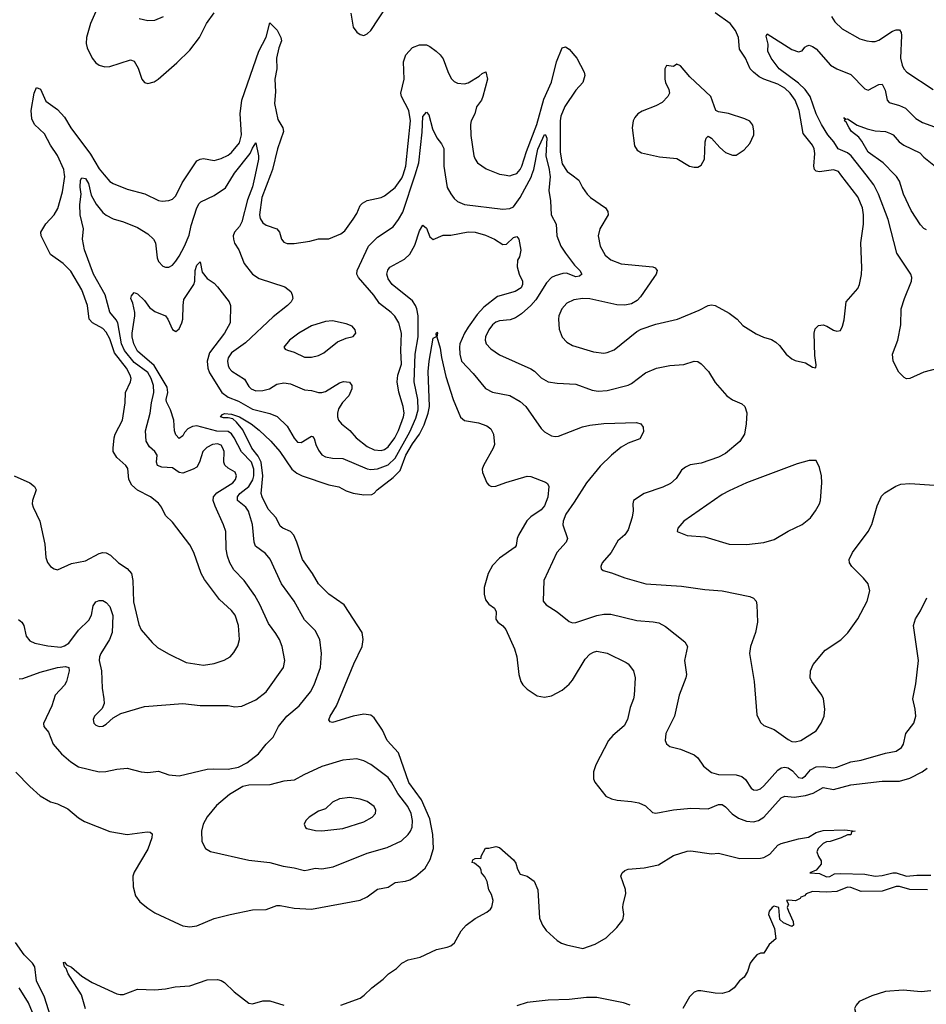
# Model space of a CAD drawing. Header units: inches. Extents: x 1305375 to 1407406, y 744550 to 841633.
# Tile 272 of 509: x 1371753 to 1376964, y 755234 to 760892. Entities that reach past the tile are written whole.
import ezdxf

# ---------------------------------------------------------------- set-up
doc = ezdxf.new("R2010")
doc.units = ezdxf.units.IN
doc.header["$MEASUREMENT"] = 0
doc.layers.add('B3775', color=7, linetype='Continuous')
doc.layers.add('B3776', color=7, linetype='Continuous')

msp = doc.modelspace()

# ---------------------------------------------------------------- linework, layer by layer
at = {"layer": 'B3775', "color": 5}
for points, elevation in [([(1371720.3, 758270), (1371810.1, 758230.1), (1371837.4, 758210), (1371846.7, 758190), (1371826.9, 758130), (1371825.2, 758110), (1371830.2, 758090), (1371868.9, 758010), (1371897.4, 757877.4), (1371902.4, 757802.4), (1371912.9, 757772.9), (1371930, 757750.6), (1371950, 757735.5), (1371970, 757730.5), (1372050, 757767.2), (1372130, 757782.6), (1372210, 757824.4), (1372230, 757830.2), (1372250, 757828.9), (1372274.6, 757814.6), (1372321.3, 757770), (1372370, 757738.3), (1372394.4, 757710), (1372403.2, 757670), (1372406.2, 757546.2), (1372436.7, 757416.7), (1372450, 757386), (1372513.6, 757313.6), (1372544.7, 757284.7), (1372607.5, 757247.5), (1372710, 757199), (1372810, 757183.9), (1372870, 757193.2), (1372928.2, 757211.8), (1372961.6, 757230), (1372984, 757256), (1373006.8, 757293.2), (1373015.1, 757330), (1373010.7, 757410), (1372991.8, 757470), (1372970, 757498), (1372900.5, 757560.5), (1372814.7, 757674.7), (1372796.2, 757710), (1372753.7, 757830), (1372730, 757874), (1372630, 758005.1), (1372590, 758043.6), (1372567.1, 758090), (1372550, 758113.6), (1372504.5, 758150), (1372430, 758188.8), (1372398.1, 758218.1), (1372380.7, 758250), (1372373.5, 758313.5), (1372363, 758330), (1372310, 758376.9), (1372290.8, 758410), (1372289, 758430), (1372296.5, 758490), (1372302, 758510), (1372344.3, 758590), (1372359.3, 758690), (1372361.1, 758750), (1372389.9, 758810), (1372392.7, 758830), (1372388.1, 758850), (1372366.4, 758890), (1372297.7, 758977.7), (1372270, 759058), (1372250, 759096.5), (1372230, 759117.2), (1372170.4, 759150.4), (1372151.4, 759170), (1372142.2, 759250), (1372110, 759339.3), (1372047.3, 759447.3), (1372002.4, 759490), (1371930, 759542.9), (1371875.6, 759650), (1371874.5, 759670), (1371902, 759718), (1371949.9, 759770.1), (1371972.3, 759807.7), (1371997.9, 759902.1), (1372012.2, 759990), (1372010.7, 760000)], 980), ([(1371746.2, 757446.2), (1371764.9, 757430), (1371776.9, 757410), (1371790.3, 757350), (1371810, 757322.6), (1371838.8, 757310), (1371913.9, 757293.8), (1371990, 757286.3), (1372010, 757293.1), (1372035, 757310), (1372090, 757384.7), (1372150, 757440.9), (1372165.3, 757470), (1372175.3, 757524.7), (1372190, 757546), (1372210, 757554.4), (1372230, 757554), (1372250, 757543.7), (1372270, 757520.4), (1372288, 757468), (1372283.2, 757370), (1372269.4, 757330), (1372219.4, 757250), (1372211.1, 757230), (1372209.4, 757210), (1372222.2, 757150), (1372226, 757050), (1372237, 756990), (1372237.6, 756962.4), (1372226.9, 756933.1), (1372182.4, 756890), (1372174.9, 756870), (1372179.1, 756850), (1372190, 756839.1), (1372210, 756830.4), (1372230, 756832.4), (1372250, 756843.1), (1372290, 756880.5), (1372334.2, 756905.8), (1372470, 756945.3), (1372690, 756962), (1372790, 756950.3), (1372950, 756950.4), (1372990, 756943), (1373030, 756948.2), (1373110, 756984.6), (1373169.6, 757030), (1373268.2, 757170), (1373276, 757210), (1373261, 757290), (1373245.6, 757330), (1373225.1, 757365.1), (1373182.3, 757422.3), (1373132.1, 757532.1), (1373103.6, 757583.6), (1373042.6, 757670), (1372982.7, 757730), (1372961.4, 757770), (1372947, 757810), (1372940.3, 757850), (1372938, 757950), (1372924.5, 757990), (1372875.6, 758095.6), (1372864.5, 758130), (1372866.5, 758150), (1372886.4, 758173.6), (1372977.2, 758230), (1372993.7, 758250), (1372999.5, 758270), (1372991.8, 758291.8), (1372950, 758315.6), (1372931.6, 758331.6), (1372925.6, 758350), (1372928.5, 758410), (1372920.9, 758430), (1372910, 758446.6), (1372890, 758455.2), (1372861.3, 758450), (1372827.3, 758432.7), (1372804.9, 758410), (1372786, 758350), (1372770, 758321.3), (1372750, 758308.3), (1372690, 758287), (1372670, 758289.8), (1372630, 758316), (1372570, 758321.2), (1372544.8, 758330), (1372539, 758350), (1372542.3, 758390), (1372529.8, 758410), (1372498.1, 758438.1), (1372479, 758470), (1372476.5, 758530), (1372503.2, 758630), (1372509.8, 758690), (1372523, 758750), (1372521.2, 758790), (1372509.1, 758830), (1372490, 758864.7), (1372410, 758921.9), (1372354.5, 758990), (1372338.3, 759030), (1372316.9, 759150), (1372307.6, 759167.6), (1372270.8, 759210.8), (1372243.9, 759310), (1372176.3, 759430), (1372124.7, 759570), (1372113.1, 759630), (1372119.2, 759690), (1372099.8, 759770), (1372099.1, 759830), (1372106.5, 759890), (1372099.5, 759930), (1372102.6, 759970), (1372110, 759982.3), (1372130, 759978.6), (1372136.6, 759970), (1372147.3, 759950), (1372162.5, 759882.5), (1372191.8, 759831.8), (1372230, 759783.6), (1372250, 759767.6), (1372290, 759747.6), (1372350, 759730.2), (1372430, 759697.2), (1372490, 759660.7), (1372521.2, 759630), (1372533.4, 759610), (1372543.6, 759523.6), (1372550, 759502.4), (1372576, 759476), (1372590, 759468.9), (1372610, 759470.3), (1372630, 759481.7), (1372650, 759504.9), (1372670, 759533.1), (1372699.5, 759590), (1372725.9, 759654.1), (1372738.3, 759710), (1372770, 759810.4), (1372784.6, 759835.4), (1372794.5, 759845.5), (1372870, 759882.2), (1372935.1, 759924.9), (1372981.4, 760000)], 960), ([(1372238.6, 760000), (1372270, 759962.6), (1372290.1, 759950.1), (1372370, 759917.8), (1372471, 759891), (1372550, 759853.1), (1372571.3, 759848.7), (1372610, 759852), (1372630, 759861.1), (1372650, 759878.7), (1372685.8, 759954.2), (1372716.3, 760000)], 980), ([(1373105.5, 760000), (1373090, 759931.8), (1373062.8, 759857.2), (1373030.1, 759729.9), (1373016.4, 759703.6), (1372987.2, 759670), (1372979, 759650), (1372980.6, 759630), (1372987.5, 759607.5), (1373012.3, 759570), (1373042.6, 759490), (1373090, 759430.4), (1373130, 759404), (1373276, 759356), (1373310.4, 759330), (1373319.5, 759310), (1373322, 759290), (1373313.7, 759270), (1373292, 759250), (1373210, 759184.8), (1373050, 759035.8), (1372970, 758977.6), (1372951, 758949), (1372946.5, 758930), (1372950, 758903.8), (1372956.2, 758890), (1372972.5, 758872.5), (1373045.3, 758825.3), (1373070, 758784), (1373084, 758770), (1373110, 758759.8), (1373150, 758761.6), (1373189.2, 758770), (1373230, 758797.8), (1373270, 758805.3), (1373310, 758799), (1373390, 758764.9), (1373430, 758760.9), (1373470, 758748.9), (1373490, 758749.1), (1373510, 758755.9), (1373590, 758805.8), (1373613.4, 758813.4), (1373648.5, 758808.5), (1373661.6, 758790), (1373662, 758770), (1373644.2, 758730), (1373608.7, 758691.3), (1373585.2, 758654.8), (1373578.4, 758630), (1373578.6, 758610), (1373585.2, 758590), (1373602.4, 758570), (1373650, 758531.8), (1373686.7, 758490), (1373750, 758438.4), (1373790, 758420.2), (1373830, 758417.1), (1373850, 758423), (1373870, 758437.4), (1373909.3, 758490), (1373930, 758530.3), (1373958.4, 758610), (1373961.6, 758630), (1373957.3, 758670), (1373931.6, 758751.6), (1373923.2, 758810), (1373926, 758850), (1373946.9, 758913.2), (1373943.7, 758990), (1373946.9, 759090), (1373931.3, 759150), (1373908.9, 759188.9), (1373888.7, 759210), (1373821.5, 759261.5), (1373788.7, 759308.7), (1373699.8, 759410), (1373690.9, 759430), (1373691.7, 759450), (1373757, 759590), (1373810, 759641.2), (1373898.7, 759701.3), (1373930, 759743.2), (1373954.5, 759785.5), (1374024.8, 760000)], 960), ([(1373194.9, 760000), (1373144.7, 759870), (1373131, 759770), (1373134, 759750), (1373150, 759724), (1373170, 759711.3), (1373230.4, 759690), (1373246.7, 759670), (1373257.6, 759630), (1373270, 759613), (1373290, 759604.9), (1373330, 759604.9), (1373420.4, 759619.6), (1373470, 759633.4), (1373530, 759632.2), (1373599.2, 759660.8), (1373620.8, 759679.2), (1373670, 759745.5), (1373690, 759778), (1373710, 759823.8), (1373722.1, 759837.9), (1373750, 759853), (1373830, 759869.3), (1373850, 759880.2), (1373910, 759926.7), (1373950, 759980.7), (1373956.2, 760000)], 980), ([(1374198.3, 760000), (1374210, 759928), (1374230, 759890.4), (1374250, 759864.4), (1374270, 759847.2), (1374310.2, 759830.2), (1374530, 759802), (1374570, 759807.1), (1374590, 759816.9), (1374630, 759870.2), (1374693.6, 759990), (1374696.9, 760000)], 960), ([(1374799.9, 760000), (1374801.3, 759990), (1374793.1, 759910), (1374803.8, 759850), (1374808.2, 759770), (1374836.5, 759716.5), (1374840.7, 759650), (1374863.6, 759590), (1374889.4, 759549.4), (1374940.7, 759480.7), (1374972.4, 759450), (1374983, 759430), (1374970, 759418.4), (1374950, 759414.7), (1374895.2, 759435.2), (1374873.7, 759433.7), (1374830, 759420.6), (1374810, 759409.8), (1374780.4, 759379.6), (1374718.7, 759281.3), (1374690, 759249), (1374637.6, 759202.4), (1374602.3, 759177.7), (1374572.4, 759167.6), (1374510, 759160.5), (1374490, 759153.3), (1374470, 759137.7), (1374449.4, 759110), (1374430.2, 759070), (1374428.2, 759050), (1374433.8, 759030), (1374460.3, 759000.3), (1374510, 758966.7), (1374690, 758886.5), (1374711.7, 758871.7), (1374750, 758833.1), (1374790, 758811.4), (1374842.4, 758802.4), (1374950, 758797.3), (1375043.6, 758763.6), (1375077.1, 758757.1), (1375130, 758760.2), (1375250, 758791.6), (1375270, 758800.9), (1375350, 758861.8), (1375412.7, 758890), (1375490, 758904.2), (1375570, 758910.3), (1375630, 758930.3), (1375650, 758928.5), (1375670, 758914.4), (1375712.4, 758870), (1375750, 758807.3), (1375817.1, 758730), (1375850, 758707), (1375904.2, 758684.2), (1375920.4, 758670), (1375933.1, 758633.1), (1375929.2, 758570), (1375918.5, 758510), (1375892.3, 758467.7), (1375810, 758399.1), (1375770, 758377.2), (1375670, 758342.9), (1375606.8, 758333.2), (1375579, 758321), (1375556.2, 758303.8), (1375525.2, 758254.8), (1375493.5, 758226.5), (1375450, 758205.1), (1375342, 758170), (1375281, 758130), (1375276.3, 758110), (1375278.7, 758070), (1375273.3, 758033.3), (1375250, 757959.6), (1375230, 757931.2), (1375190, 757898), (1375151.6, 757830), (1375100.4, 757770), (1375092.7, 757750), (1375095.5, 757735.5), (1375106.3, 757726.3), (1375154.1, 757714.1), (1375230, 757684.6), (1375351.2, 757651.2), (1375556.7, 757636.7), (1375690, 757617.4), (1375790, 757609.1), (1375950, 757577.4), (1375970, 757568.2), (1375986.4, 757550), (1375990.3, 757530.3), (1375993.1, 757430), (1375981.1, 757370), (1375954, 757290), (1375947.7, 757250), (1375974.8, 757090), (1375990, 756898), (1376010, 756854), (1376030, 756836.3), (1376090, 756812.7), (1376170, 756756.3), (1376190, 756744.9), (1376210, 756742), (1376242, 756750), (1376330, 756806.4), (1376359.5, 756850), (1376377, 756890), (1376380.9, 756930), (1376373.2, 756990), (1376364, 757010), (1376305.2, 757090), (1376296, 757110), (1376298, 757150), (1376313.8, 757186.2), (1376382, 757270), (1376471.9, 757328.1), (1376511.9, 757368.1), (1376571.1, 757448.9), (1376624.7, 757550), (1376638.7, 757610), (1376629.7, 757649.6), (1376603.3, 757683.3), (1376536, 757750), (1376522.7, 757770), (1376520.9, 757790), (1376539.5, 757830), (1376629.7, 757950.3), (1376650, 757991.3), (1376681.5, 758098.6), (1376705.4, 758154.6), (1376726, 758174), (1376788.1, 758211.9), (1376817.4, 758222.6), (1376870, 758227.4), (1377010, 758216.9)], 960), ([(1374536.6, 760000), (1374570, 759995), (1374584.8, 760000)], 980), ([(1374926.6, 760000), (1374966.3, 759970), (1374986.8, 759926.8), (1375013.7, 759890), (1375034, 759870), (1375120.3, 759810), (1375133.1, 759790), (1375135.2, 759770), (1375087.1, 759690), (1375078, 759650), (1375088.6, 759590), (1375117.7, 759537.7), (1375150, 759512.1), (1375210, 759488.3), (1375391.7, 759471.7), (1375405.5, 759465.5), (1375416.3, 759450), (1375410.4, 759430), (1375397.6, 759410), (1375320.3, 759299.7), (1375301.3, 759278.7), (1375270, 759259.6), (1375230, 759252.1), (1375185.8, 759254.2), (1375030, 759287.3), (1374990.1, 759289.9), (1374937.8, 759282.2), (1374897.1, 759262.9), (1374868.3, 759230), (1374852.3, 759190), (1374849.1, 759170), (1374853.3, 759113.3), (1374870, 759068.2), (1374898, 759038), (1374930, 759019.6), (1375050, 758982.4), (1375110, 758976.5), (1375130, 758978.6), (1375170, 758993.8), (1375300.6, 759099.4), (1375325.7, 759114.3), (1375410, 759141.3), (1375533.2, 759170), (1375657.4, 759222.6), (1375710, 759250.3), (1375730, 759253.7), (1375750, 759248.5), (1375830, 759206.2), (1375876.5, 759170), (1375910, 759134.6), (1375986.5, 759086.5), (1376027.4, 759067.4), (1376073.4, 759053.4), (1376099.1, 759039.1), (1376120.2, 759020.3), (1376158, 758970), (1376190, 758943.8), (1376210, 758933.4), (1376270, 758919.1), (1376310, 758894.8), (1376328, 758892), (1376331.4, 758908.6), (1376322.8, 758962.8), (1376318.7, 759090), (1376324.4, 759115.6), (1376344.9, 759135.1), (1376370, 759138.7), (1376391.5, 759131.5), (1376430, 759108), (1376450, 759102), (1376470, 759106), (1376482, 759130), (1376492.4, 759167.6), (1376503.5, 759270), (1376570, 759348), (1376579.7, 759370), (1376591.8, 759428.2), (1376594.1, 759465.9), (1376587.4, 759610), (1376602.8, 759717.2), (1376603.2, 759770), (1376596.9, 759810), (1376570, 759873.1), (1376472.9, 760000)], 980), ([(1377030, 758886.6), (1376950, 758867.1), (1376870, 758829.8), (1376850, 758828.9), (1376836.3, 758836.3), (1376806.4, 758866.4), (1376773.8, 758930), (1376768.9, 758970), (1376800.4, 759050), (1376817.7, 759137.7), (1376819.7, 759230), (1376838, 759290), (1376878.5, 759390), (1376880.4, 759410), (1376875.6, 759430), (1376794, 759550), (1376743.8, 759743.8), (1376689.9, 759890), (1376662, 759942), (1376617.2, 760000)], 960), ([(1376964.8, 759684.8), (1376950, 759691.9), (1376930, 759712.2), (1376875.8, 759795.8), (1376831.7, 759890), (1376810, 759963.1), (1376792.3, 759990), (1376782.7, 760000)], 940), ([(1371750, 757104.6), (1371770, 757106.3), (1371870, 757143), (1371969.9, 757170.1), (1372015.4, 757175.4), (1372034.4, 757170), (1372037.7, 757150), (1372021.3, 757090), (1372010, 757068.4), (1371956.2, 757010), (1371937.5, 756950), (1371888.5, 756848.5), (1371890.7, 756830), (1371917.8, 756797.8), (1371945.3, 756730), (1371993.4, 756673.4), (1372046.6, 756626.6), (1372090, 756598), (1372210, 756570.4), (1372247.7, 756572.3), (1372310, 756586), (1372370, 756590.4), (1372450, 756570.4), (1372490, 756566.4), (1372550, 756573.7), (1372610, 756553.4), (1372670, 756547.4), (1372830, 756584.9), (1372868, 756588), (1372950, 756584.9), (1373010, 756596.5), (1373058.8, 756621.2), (1373126.1, 756673.8), (1373168.4, 756730), (1373209.8, 756770), (1373240.4, 756830), (1373288.4, 756890), (1373359.2, 756950), (1373424.8, 757030), (1373444.4, 757070), (1373480.7, 757170), (1373487.1, 757250), (1373477.6, 757330), (1373450, 757383), (1373390, 757442.9), (1373330.9, 757550), (1373257.8, 757650), (1373192.6, 757792.6), (1373164.6, 757824.6), (1373107.5, 757867.5), (1373100.2, 757890), (1373090.5, 757990.5), (1373068.1, 758068.1), (1373051.6, 758090), (1373004.7, 758130), (1373003.7, 758150), (1373018.5, 758170), (1373069.7, 758210.3), (1373092.7, 758247.3), (1373098.3, 758270), (1373098.9, 758310), (1373085.8, 758350), (1373027.9, 758407.9), (1372986.3, 758490), (1372970, 758512.3), (1372950, 758525.2), (1372886.6, 758526.6), (1372770, 758557.3), (1372745.5, 758554.5), (1372719.8, 758540.2), (1372700.2, 758519.8), (1372690, 758501), (1372670, 758484.7), (1372650, 758506.9), (1372642.2, 758530), (1372639.5, 758590), (1372620.3, 758650), (1372596.5, 758696.4), (1372594.7, 758710), (1372604.8, 758750), (1372601, 758781), (1372525.3, 758905.3), (1372430, 758987.5), (1372408.1, 759030), (1372398.5, 759070), (1372398.4, 759090), (1372415.3, 759190), (1372414.6, 759210), (1372403.1, 759263.1), (1372391.8, 759290), (1372395.6, 759304.4), (1372410, 759324), (1372430, 759316.3), (1372470, 759278), (1372498.6, 759238.6), (1372530, 759215.3), (1372590.2, 759190.2), (1372604.9, 759170), (1372630, 759110.8), (1372650, 759100.7), (1372670, 759116), (1372684.2, 759150), (1372689.7, 759170.3), (1372691.3, 759250), (1372697, 759283), (1372753.2, 759370), (1372759.9, 759390), (1372761, 759450), (1372770, 759482), (1372790, 759501), (1372801.9, 759441.8), (1372830, 759404.9), (1372870, 759378.7), (1372890, 759357), (1372955.8, 759270), (1372963.8, 759250), (1372962.6, 759150), (1372930.2, 759090), (1372843.4, 758976.6), (1372830.1, 758930), (1372834, 758890), (1372843.5, 758863.5), (1372914.3, 758750), (1372950, 758723.3), (1373010, 758699.4), (1373090, 758652.9), (1373189.6, 758629.6), (1373231.6, 758611.6), (1373290, 758556.5), (1373330, 758487.1), (1373350, 758464.3), (1373370, 758462), (1373430, 758499.6), (1373436.3, 758496.3), (1373445.8, 758485.8), (1373455.4, 758450), (1373470, 758418.5), (1373490, 758391.3), (1373510, 758380.2), (1373550, 758371.8), (1373610, 758370.9), (1373750, 758310.1), (1373770, 758306.7), (1373810.1, 758310.1), (1373870, 758333.4), (1373910, 758371.6), (1373995.6, 758524.4), (1374030, 758601.3), (1374043.5, 758650), (1374041.9, 758710), (1374019.7, 758810), (1374024.9, 758970), (1374043.8, 759070), (1374042.3, 759190), (1374036, 759230), (1374028.1, 759250), (1374010, 759275.7), (1373893.3, 759370), (1373870, 759402.9), (1373863.5, 759430), (1373867.7, 759452.3), (1373880.7, 759470), (1373965, 759515), (1373995.8, 759544.2), (1374023.4, 759596.6), (1374050, 759678.4), (1374070, 759710.6), (1374090, 759693), (1374110, 759644.6), (1374130, 759628.7), (1374186.9, 759653.1), (1374230, 759654.3), (1374330, 759672.3), (1374371, 759670), (1374430, 759654.4), (1374482.4, 759630), (1374530, 759599.5), (1374550, 759602.3), (1374590, 759640.2), (1374610, 759646.3), (1374621.1, 759630), (1374632.2, 759567.8), (1374624.6, 759530), (1374614.7, 759510), (1374611.6, 759471.6), (1374623.1, 759430), (1374642.3, 759390), (1374643.6, 759370), (1374634.4, 759350), (1374601.3, 759330), (1374499.1, 759300.9), (1374420, 759240), (1374382.5, 759197.5), (1374330, 759124.8), (1374308.8, 759090), (1374283.4, 759030), (1374279.8, 759010), (1374282.1, 758970), (1374292.8, 758930), (1374359.6, 758859.6), (1374430, 758771.7), (1374470, 758752.4), (1374570, 758732.6), (1374630, 758698), (1374661.3, 758670), (1374750, 758542.4), (1374770, 758524.2), (1374810, 758501.1), (1374830, 758496.5), (1374850, 758498), (1374987.5, 758552.5), (1375030, 758562.3), (1375110, 758571.6), (1375298, 758578), (1375322.8, 758570), (1375336.3, 758550), (1375337.3, 758522.7), (1375316.2, 758483.8), (1375250, 758458.2), (1375210, 758436.1), (1375154, 758390), (1375090, 758325.6), (1375010, 758230.9), (1374940.6, 758119.4), (1374891.4, 758050), (1374876.5, 758010), (1374874.6, 757990), (1374901.3, 757910), (1374894, 757890), (1374840.2, 757830), (1374765.8, 757670), (1374762, 757550), (1374779.3, 757530), (1374842.4, 757490), (1374910, 757434), (1374930, 757427), (1374950, 757428.9), (1375070, 757469.2), (1375110, 757475.9), (1375150, 757475.5), (1375299.4, 757439.4), (1375392.8, 757432.8), (1375425.8, 757425.8), (1375465.4, 757405.4), (1375576.5, 757316.5), (1375590.7, 757290), (1375574, 757210), (1375584.6, 757130), (1375581.7, 757110), (1375542.3, 757010), (1375515.6, 756890), (1375466.4, 756790), (1375463, 756750), (1375470, 756731.3), (1375490, 756716.3), (1375550, 756700.4), (1375630, 756667.7), (1375650.3, 756650.3), (1375682.5, 756602.5), (1375730, 756567), (1375770, 756555.3), (1375870, 756552.1), (1375903.5, 756543.5), (1375925.3, 756525.3), (1375956.9, 756476.9), (1375970, 756466.7), (1375990, 756465.7), (1376010, 756472.9), (1376030, 756489), (1376110, 756579.3), (1376130, 756593), (1376150, 756597), (1376170, 756592.2), (1376195.3, 756575.3), (1376230, 756537.3), (1376250, 756533.6), (1376270, 756547.1), (1376298.3, 756581.7), (1376330, 756598.6), (1376370, 756599.8), (1376430, 756593.7), (1376450, 756596.8), (1376530, 756627.8), (1376590, 756637.1), (1376730, 756677.8), (1376790, 756688.9), (1376820.7, 756710), (1376832.6, 756730), (1376845.6, 756790), (1376891.8, 756850), (1376903.6, 756890), (1376899.6, 756930), (1376885.6, 756990), (1376903.7, 757076.3), (1376918.5, 757210), (1376889.6, 757410), (1376901.6, 757450), (1376930, 757494.8), (1376967, 757570)], 940), ([(1371730, 756569.1), (1371810, 756484.9), (1371870, 756432.4), (1371930, 756397.1), (1371970, 756386), (1372030, 756358), (1372090, 756306.4), (1372124.7, 756284.7), (1372270, 756226.4), (1372370, 756210.3), (1372485.5, 756225.5), (1372502.5, 756222.5), (1372513.8, 756213.8), (1372512.4, 756190), (1372490, 756125.2), (1372410, 755992.7), (1372403.1, 755970), (1372404.9, 755910), (1372418.3, 755858.3), (1372444.1, 755824.1), (1372490, 755787), (1372530, 755760.3), (1372670, 755694), (1372690, 755686), (1372730, 755679.3), (1372770, 755686), (1372870, 755726.7), (1372962, 755750), (1373090, 755777.6), (1373170, 755779.3), (1373230, 755801.6), (1373250, 755802.4), (1373330, 755787.2), (1373430, 755780.9), (1373710, 755832.9), (1373750, 755851.8), (1373810, 755896), (1373870, 755907.9), (1373910, 755934.2), (1373970, 755942), (1373994.5, 755950), (1374030, 755970.3), (1374083.7, 756016.3), (1374112.9, 756067.1), (1374131.6, 756130), (1374127.4, 756210), (1374110, 756300.4), (1374062.3, 756410), (1373989.2, 756509.2), (1373930, 756679.1), (1373864.8, 756750), (1373838.4, 756810), (1373790, 756881.3), (1373770, 756895.4), (1373730, 756902.2), (1373670, 756890.8), (1373550, 756853.6), (1373537.5, 756857.5), (1373530, 756868.7), (1373537.7, 756890), (1373574, 756950), (1373672.3, 757190), (1373721.5, 757290), (1373727.7, 757330), (1373721.4, 757370), (1373618, 757530), (1373530, 757590.9), (1373469.8, 757650), (1373435.3, 757710), (1373377.8, 757790), (1373345.7, 757890), (1373327.7, 757930), (1373309.7, 757950), (1373264.2, 757970), (1373250, 757981.1), (1373226.6, 758030), (1373180.1, 758080.1), (1373146.1, 758150), (1373140.6, 758170), (1373149.4, 758270), (1373140.8, 758350), (1373122.9, 758382.9), (1373086.2, 758430), (1373034.8, 758534.8), (1372999.6, 758579.6), (1372977.4, 758597.4), (1372950, 758603.7), (1372923.6, 758603.6), (1372906.6, 758610), (1372917.6, 758622.4), (1372930, 758628.2), (1372970, 758624.4), (1373016.9, 758610), (1373083.5, 758570), (1373130, 758533.4), (1373195.5, 758470), (1373246.9, 758410), (1373316.5, 758310), (1373346.1, 758286.1), (1373375.3, 758270), (1373530, 758219.1), (1373587.2, 758207.2), (1373630, 758184.7), (1373670, 758172), (1373730, 758162.3), (1373775.9, 758164.1), (1373790, 758170.3), (1373807.1, 758190), (1373898.5, 758261.5), (1373939.1, 758300.9), (1373971.2, 758390), (1374010, 758453.8), (1374051.2, 758510), (1374076.9, 758563.1), (1374100.3, 758630), (1374107.6, 758670), (1374099.9, 758870), (1374106.1, 758930), (1374130, 759061), (1374149, 759071), (1374146, 759086), (1374150, 759096), (1374153.4, 759090), (1374150.6, 759069.4), (1374170, 759004.7), (1374176.8, 758950), (1374201.2, 758841.2), (1374243.5, 758710), (1374286.9, 758606.9), (1374310, 758587.8), (1374390, 758574.9), (1374438.3, 758558.3), (1374459.9, 758539.9), (1374476.3, 758510), (1374481.1, 758450), (1374474.6, 758430), (1374418.3, 758330), (1374411.8, 758310), (1374412.4, 758290), (1374438, 758230), (1374450, 758216.3), (1374464.7, 758210), (1374490, 758212), (1374546.9, 758233.1), (1374670, 758268.8), (1374690, 758267), (1374775.1, 758235.1), (1374786.1, 758226.1), (1374794, 758210), (1374788.8, 758148.8), (1374770, 758098.3), (1374750, 758076.1), (1374690, 758035.5), (1374667.8, 758012.2), (1374620.2, 757930), (1374612.2, 757910), (1374606.3, 757870), (1374599.6, 757860.4), (1374510, 757798.6), (1374470, 757756.1), (1374445, 757710), (1374422.2, 757630), (1374421.6, 757590), (1374430, 757558), (1374450, 757533.1), (1374482.3, 757510), (1374491.3, 757490), (1374490, 757447.7), (1374501.3, 757430), (1374529.1, 757409.1), (1374547.8, 757387.8), (1374597.2, 757277.2), (1374610.2, 757230), (1374620.8, 757130), (1374633.7, 757090), (1374645.3, 757070), (1374670, 757044.9), (1374727.5, 757007.5), (1374770, 756998.3), (1374810, 757007.6), (1374870, 757039), (1374910, 757074), (1374930, 757097.4), (1375002, 757218), (1375030, 757245.8), (1375050, 757258.5), (1375070, 757263.6), (1375130, 757252.8), (1375237.7, 757197.7), (1375250.6, 757190), (1375280.5, 757150), (1375290.3, 757110), (1375284.2, 757010), (1375280.9, 756990), (1375260.8, 756939.2), (1375246.8, 756870), (1375226.3, 756833.7), (1375162.1, 756777.9), (1375137.3, 756750), (1375064.9, 756610), (1375050.4, 756570), (1375050.4, 756530.4), (1375059.1, 756510), (1375122, 756430), (1375154.1, 756414.1), (1375186.7, 756406.7), (1375270, 756400.3), (1375311.4, 756391.4), (1375350, 756374.9), (1375390, 756337.3), (1375410, 756332.4), (1375510, 756351.2), (1375610, 756361.5), (1375710, 756357.3), (1375770, 756381.6), (1375790, 756381.6), (1375810, 756369.2), (1375848, 756328), (1375884.1, 756304.1), (1375930, 756286.9), (1375970, 756282.9), (1375998.3, 756290), (1376029.8, 756310), (1376130, 756421), (1376150, 756429.4), (1376204.7, 756424.7), (1376270, 756434.5), (1376313.1, 756446.9), (1376370, 756479.4), (1376430, 756468.8), (1376530, 756495.2), (1376710, 756517), (1376810, 756517.2), (1376870, 756532.8), (1376939.8, 756570), (1376969.3, 756590.7)], 920), ([(1373599.3, 755230), (1373709.8, 755270.2), (1373733.4, 755286.6), (1373777, 755330), (1373841.7, 755378.3), (1373873.2, 755410), (1373919.3, 755440.7), (1373949.3, 755470), (1373985.2, 755490), (1374054.7, 755505.3), (1374149, 755550), (1374210, 755562.6), (1374230, 755571.3), (1374251.9, 755588.1), (1374290, 755656.1), (1374318.7, 755690), (1374370, 755728), (1374437.1, 755762.9), (1374458.3, 755781.7), (1374466.8, 755793.2), (1374473.5, 755830), (1374465.3, 755865.3), (1374450, 755891.8), (1374439.1, 755939.1), (1374426.1, 755966.1), (1374407, 755990), (1374405.7, 756005.7), (1374398.9, 756018.9), (1374366, 756046), (1374354, 756050), (1374356.4, 756063.6), (1374370, 756072), (1374406, 756074), (1374406, 756086), (1374430, 756132), (1374450, 756132), (1374490, 756142), (1374510, 756136), (1374590, 756064.7), (1374604.5, 756044.5), (1374614, 756010), (1374630, 755982.8), (1374670, 755971), (1374710, 755941), (1374730, 755892), (1374740.3, 755730), (1374756.9, 755690), (1374778.2, 755658.2), (1374841.5, 755601.5), (1374866.3, 755586.3), (1374895.7, 755575.7), (1374990, 755555.8), (1375061, 755579), (1375122.8, 755617.2), (1375184.7, 755675.3), (1375219.6, 755720.4), (1375225.9, 755750), (1375219.2, 755790), (1375220.8, 755810), (1375237.1, 755870), (1375234.6, 755894.6), (1375208.4, 755970), (1375215.1, 755990), (1375230, 756002.6), (1375250, 756011.1), (1375342.3, 756017.7), (1375424.2, 756035.8), (1375510, 756089.1), (1375590, 756114.6), (1375610, 756115.8), (1375730, 756099.5), (1375770, 756102.3), (1375892.8, 756072.8), (1376010, 756073.2), (1376030, 756077.8), (1376063.9, 756096.1), (1376110, 756148), (1376130, 756157.6), (1376230, 756184.9), (1376285.8, 756194.2), (1376330, 756222), (1376370, 756232.7), (1376496, 756236), (1376554, 756230), (1376534, 756226), (1376530, 756208.7), (1376510, 756208), (1376474, 756190), (1376411.1, 756168.9), (1376390, 756168), (1376370, 756158), (1376342, 756130), (1376334, 756110), (1376343.6, 756083.6), (1376359.6, 756059.6), (1376359.6, 756040.4), (1376330, 756006), (1376294, 755990), (1376350, 755985.5), (1376390, 755967.5), (1376410, 755968.4), (1376436.4, 755983.6), (1376470, 755986.5), (1376610, 755982.3), (1376670, 755971.3), (1376710, 755974.3), (1376770.6, 755989.4), (1376790, 755989.4), (1376850, 755970.9), (1376910, 755976.3), (1376990, 755976.1)], 880), ([(1376970, 755891.5), (1376870, 755893.7), (1376810, 755910.6), (1376790, 755911.4), (1376710, 755884.2), (1376590, 755883.5), (1376530, 755904.7), (1376510, 755907.1), (1376450, 755883.5), (1376390, 755878.7), (1376310, 755882.7), (1376273.4, 755870), (1376262.9, 755857.1), (1376242, 755850), (1376238, 755842), (1376211.6, 755828.4), (1376173.6, 755833.6), (1376161, 755830), (1376172, 755810), (1376164.7, 755790), (1376170.7, 755769.3), (1376199.3, 755710), (1376200.7, 755690), (1376190, 755680.9), (1376142.3, 755702.3), (1376122.4, 755722.4), (1376115.3, 755790), (1376090, 755797.6), (1376077.3, 755790), (1376061, 755770), (1376056, 755750), (1376091.3, 755670), (1376098, 755610), (1376061.4, 755578.6), (1376030, 755528.7), (1376010, 755528), (1375990, 755518), (1375967.5, 755492.5), (1375951, 755470), (1375936.7, 755423.3), (1375916, 755390), (1375890.6, 755369.4), (1375858.8, 755330), (1375830, 755307.3), (1375790, 755297), (1375750, 755298.4), (1375667.5, 755312.5), (1375650, 755312.7), (1375630, 755303.7), (1375601.7, 755278.3), (1375564, 755210)], 880), ([(1371940.6, 755130), (1371894.6, 755274.6), (1371849.9, 755370), (1371838.8, 755450), (1371826.2, 755470), (1371778.9, 755518.9), (1371728, 755590)], 920), ([(1372130, 755209), (1372108.2, 755288.2), (1372031.6, 755410), (1372019.3, 755439.3), (1372009.7, 755450), (1372005.2, 755474.8), (1372010, 755476), (1372021.4, 755461.4), (1372050, 755448), (1372110, 755395.5), (1372170, 755359.3), (1372310, 755294.9), (1372330, 755290.3), (1372350, 755291.5), (1372430, 755322), (1372530, 755317.6), (1372590, 755322.8), (1372645.6, 755334.4), (1372730, 755340.1), (1372830, 755374.1), (1372890, 755377.4), (1372910, 755371.9), (1372930, 755358.9), (1372985.5, 755305.5), (1373070, 755240.7), (1373090, 755236.4), (1373150, 755253.5), (1373190, 755253.7), (1373270, 755230.2)], 880), ([(1371827, 755187), (1371802.3, 755242.3), (1371749.1, 755330)], 940), ([(1376990, 755311.8), (1376934.8, 755305.2), (1376830, 755315.8), (1376730, 755307.1), (1376650, 755283.6), (1376578.6, 755250), (1376559.8, 755230), (1376551.5, 755210), (1376557, 755190), (1376590.1, 755150), (1376628.3, 755130), (1376705.1, 755105.1), (1376830, 755045.4), (1376890, 755023.2), (1376911.4, 755010), (1376950, 754967.8), (1376999.5, 754930)], 920), ([(1375260.7, 755230), (1375223.7, 755243.7), (1375070, 755273.4), (1375010, 755274.1), (1374910, 755261.4), (1374790, 755257.7), (1374670, 755244.8), (1374610, 755225.8)], 880)]:
    msp.add_lwpolyline(points, dxfattribs=dict(at, elevation=elevation))
for points, elevation in [([(1373550, 759162), (1373510, 759157.2), (1373430, 759132), (1373357.6, 759090), (1373303.7, 759050), (1373270.8, 759010), (1373278.8, 758998.8), (1373292.3, 758992.3), (1373330, 758981.5), (1373390, 758952.9), (1373430, 758952.4), (1373470, 758961.3), (1373501.7, 758978.3), (1373579.6, 759040.4), (1373630, 759061.1), (1373670, 759070.7), (1373684.5, 759090), (1373681.6, 759110), (1373663.7, 759130), (1373630, 759144.2)], 980), ([(1376290, 758359.3), (1376220.9, 758339.1), (1375930, 758229.7), (1375830, 758185.1), (1375790, 758163.5), (1375570.8, 758010), (1375536, 757970), (1375531.3, 757950), (1375588.6, 757928.6), (1375690, 757919.5), (1375830, 757878), (1375930, 757876.5), (1376030, 757888.5), (1376090, 757905.5), (1376170, 757953), (1376249.7, 757990.4), (1376298, 758030), (1376327.3, 758070), (1376349.6, 758110), (1376355.6, 758130), (1376363.6, 758230), (1376360.7, 758270), (1376350, 758318), (1376330, 758359)], 980), ([(1373690, 756644.2), (1373610, 756636.5), (1373490, 756599.8), (1373386.4, 756553.6), (1373330, 756521.7), (1373270, 756516.4), (1373190, 756495.1), (1373070, 756492.8), (1373035.1, 756484.9), (1372959.4, 756440.6), (1372883.2, 756376.8), (1372830, 756312), (1372807.2, 756270), (1372798, 756230), (1372800.4, 756170), (1372820.7, 756130), (1372850, 756112.7), (1373070, 756061.7), (1373190, 756049.3), (1373267.9, 756027.9), (1373330, 756019.3), (1373390, 756003.5), (1373410, 756007.3), (1373450, 756016.9), (1373490, 756013.4), (1373555.1, 756024.9), (1373750, 756103.5), (1373865.1, 756134.9), (1373946.4, 756173.7), (1373984.8, 756210), (1373998.7, 756230), (1374008.2, 756251.8), (1374011.2, 756290), (1374001.9, 756330), (1373983, 756370), (1373926.3, 756446.3), (1373890, 756510.9), (1373870, 756537.2), (1373770, 756612.9), (1373730, 756633.1)], 940), ([(1373650, 756422.2), (1373590, 756415.6), (1373550, 756395.4), (1373510, 756358.3), (1373470, 756344.2), (1373417.3, 756310), (1373397.3, 756290), (1373387.7, 756270), (1373394.8, 756250), (1373403.9, 756243.9), (1373452.1, 756232.1), (1373490, 756230.3), (1373610, 756244), (1373730, 756282.3), (1373778.7, 756310), (1373796.9, 756330), (1373798.7, 756350), (1373789.6, 756370), (1373750, 756399.7), (1373710, 756413.3)], 960)]:
    msp.add_lwpolyline(points, close=True, dxfattribs=dict(at, elevation=elevation))
at = {"layer": 'B3776', "color": 5}
for points, elevation in [([(1372221.6, 761010), (1372158.8, 760870), (1372136.1, 760790), (1372135, 760755), (1372139.7, 760730), (1372170, 760670.3), (1372190, 760644.6), (1372209.4, 760629.4), (1372241.2, 760621.2), (1372270, 760623.5), (1372390, 760661.5), (1372410, 760653.7), (1372433.9, 760613.9), (1372454, 760550), (1372470, 760530.4), (1372490, 760524.4), (1372525.6, 760534.4), (1372549.4, 760550), (1372655.5, 760644.5), (1372730, 760717.1), (1372786.6, 760790), (1372826, 760870), (1372869.8, 760930.2)], 1020), ([(1373656.6, 760930), (1373669.3, 760849.3), (1373690, 760820.4), (1373710, 760806), (1373730, 760801.6), (1373750, 760810.4), (1373770, 760830.4), (1373862, 760970)], 1020), ([(1372438.5, 760898.5), (1372490, 760887.4), (1372530, 760888.9), (1372579.5, 760910)], 1040), ([(1376472.9, 760000), (1376458.6, 760018.6), (1376430, 760029.2), (1376350, 760017.4), (1376330, 760021.1), (1376320.3, 760030), (1376316.3, 760050), (1376323.1, 760123.1), (1376319.5, 760150), (1376310, 760170.9), (1376256.8, 760236.8), (1376232.7, 760370), (1376210.4, 760430), (1376181.9, 760470), (1376150, 760498.5), (1376110, 760521.7), (1376029.9, 760549.9), (1376003.7, 760563.7), (1375969.9, 760589.9), (1375952.2, 760610), (1375924.9, 760670), (1375890, 760721.3), (1375884.3, 760790), (1375867.2, 760830), (1375835.6, 760870), (1375751, 760931)], 980), ([(1376419.1, 760910), (1376438.9, 760878.9), (1376479.3, 760839.3), (1376581.5, 760781.5), (1376621, 760770), (1376650, 760767.1), (1376670, 760767.1), (1376690, 760773.4), (1376770, 760824.9), (1376790, 760832.9), (1376810, 760834), (1376818.4, 760818.4), (1376820.2, 760800.2), (1376816.1, 760670), (1376825, 760630), (1376834.7, 760610), (1376852.2, 760590), (1377003, 760490)], 980), ([(1372716.3, 760000), (1372770, 760080.3), (1372789.8, 760090.2), (1372810, 760093.8), (1372870, 760083.2), (1372910, 760094.6), (1372950, 760113.5), (1372970, 760128.1), (1373016.2, 760183.8), (1373027.5, 760230), (1373019.9, 760350), (1373029.9, 760430.1), (1373126.9, 760710), (1373169.5, 760790.5), (1373190, 760872.7), (1373232.1, 760832.1), (1373253.7, 760790), (1373256.5, 760770), (1373241.7, 760730), (1373228.4, 760670), (1373231.5, 760610), (1373219, 760550), (1373222.9, 760477.1), (1373217.5, 760410), (1373237.2, 760317.2), (1373264.4, 760270), (1373268.4, 760250), (1373235.3, 760150), (1373206.5, 760030), (1373194.9, 760000)], 980), ([(1376617.2, 760000), (1376532.2, 760110), (1376510, 760126.6), (1376457.3, 760150), (1376432.4, 760190), (1376398.4, 760230), (1376360.8, 760290), (1376330.4, 760350), (1376296.4, 760450), (1376267.4, 760490), (1376230, 760526.3), (1376118.5, 760610), (1376072.7, 760670), (1376053.3, 760710), (1376055.4, 760750), (1376043.1, 760796.9), (1376049.2, 760810), (1376190, 760721.1), (1376230, 760706), (1376250, 760713.4), (1376266.3, 760733.7), (1376278.9, 760741.1), (1376290, 760744.9), (1376310, 760738), (1376330, 760723.6), (1376412.7, 760630), (1376450, 760608.4), (1376530, 760577.4), (1376610, 760493.7), (1376630, 760487.2), (1376690, 760519.5), (1376710, 760520.5), (1376727.4, 760487.4), (1376738, 760430), (1376750, 760415.6), (1376810, 760399.4), (1376843.5, 760383.5), (1376903.6, 760323.6), (1376941, 760301), (1377010, 760276.3)], 960), ([(1373956.2, 760000), (1373972.3, 760050), (1373999.1, 760310), (1373989.6, 760370), (1373946.3, 760450), (1373942.5, 760470), (1373961.7, 760550), (1373958.4, 760650), (1373972, 760690), (1374010, 760732), (1374050, 760747.5), (1374090, 760747.1), (1374110, 760738), (1374147, 760710), (1374170.3, 760690), (1374187, 760667), (1374213.2, 760593.2), (1374233.2, 760553.2), (1374250, 760537), (1374270, 760526.5), (1374310, 760522.8), (1374330, 760529.2), (1374393.5, 760566.5), (1374410, 760582.4), (1374431.3, 760591.3), (1374441.5, 760550), (1374415.3, 760450), (1374407.2, 760430), (1374378.9, 760390), (1374369.6, 760350), (1374347.7, 760310), (1374343.1, 760290), (1374346.3, 760226.3), (1374363.2, 760110), (1374370.2, 760090), (1374384.6, 760070), (1374433.9, 760033.8), (1374510, 760004), (1374536.6, 760000)], 980), ([(1374584.8, 760000), (1374610, 760008.6), (1374630, 760030.2), (1374639.7, 760050), (1374665.3, 760134.7), (1374724.5, 760290), (1374765.5, 760434.5), (1374810, 760532.6), (1374838.6, 760650), (1374870, 760730.3), (1374890, 760735.2), (1374910, 760722.9), (1374954.7, 760670), (1374996.4, 760590), (1375000.1, 760570), (1374990.1, 760529.9), (1374950, 760487.3), (1374886.8, 760393.2), (1374862.7, 760337.3), (1374858.5, 760310), (1374858.3, 760130), (1374870, 760062.8), (1374900.1, 760020.1), (1374926.6, 760000)], 980), ([(1372010.7, 760000), (1372006.1, 760030), (1371970.7, 760110.7), (1371930.4, 760170), (1371894.8, 760234.8), (1371837.1, 760290), (1371822.1, 760322.1), (1371817.6, 760370), (1371836.2, 760470), (1371850, 760502.3), (1371871.9, 760491.9), (1371903.4, 760423.4), (1371970, 760374.9), (1372010.9, 760330.9), (1372046, 760270), (1372159.2, 760119.2), (1372210, 760034.2), (1372238.6, 760000)], 980), ([(1374024.8, 760000), (1374047.7, 760070), (1374065.8, 760245.8), (1374070, 760334.8), (1374090, 760360.7), (1374104.9, 760344.9), (1374124.5, 760264.5), (1374150, 760213), (1374178, 760178), (1374190, 760150.8), (1374190.1, 760050.1), (1374198.3, 760000)], 960), ([(1376782.7, 760000), (1376715.4, 760070), (1376630.3, 760130.3), (1376594, 760194), (1376575.7, 760215.7), (1376534.6, 760250), (1376520.2, 760270), (1376503.3, 760303.3), (1376492.7, 760310), (1376498, 760318), (1376489.7, 760330.3), (1376500.5, 760320.5), (1376510, 760321.6), (1376566.4, 760286.4), (1376624.3, 760264.3), (1376670, 760252.8), (1376730, 760248.7), (1376758.2, 760238.2), (1376773.4, 760230), (1376806.8, 760190), (1376834.7, 760170), (1376926.1, 760126.1), (1376950, 760102), (1377065.3, 760010)], 940), ([(1374696.9, 760000), (1374706.9, 760030), (1374730, 760147.2), (1374769, 760231), (1374775.3, 760230), (1374782.9, 760210), (1374775.9, 760110), (1374795.9, 760030), (1374799.9, 760000)], 960), ([(1372981.4, 760000), (1372987.5, 760010), (1373077.8, 760122.2), (1373090, 760153.4), (1373110, 760184), (1373125.8, 760110), (1373126, 760090), (1373105.5, 760000)], 960)]:
    msp.add_lwpolyline(points, dxfattribs=dict(at, elevation=elevation))
at = {"layer": 'B3776', "color": 5, "elevation": 1020}
msp.add_lwpolyline([(1375530, 760635.3), (1375510, 760622), (1375470, 760628), (1375461, 760610), (1375461.5, 760550), (1375465.5, 760530), (1375484.7, 760490), (1375487.1, 760470), (1375478.8, 760450), (1375444.9, 760415.1), (1375410, 760397), (1375330, 760366.2), (1375306.3, 760350), (1375289, 760330), (1375279.6, 760310), (1375272.9, 760270), (1375287.3, 760167.3), (1375301.8, 760141.8), (1375326.6, 760126.6), (1375430, 760103.2), (1375530, 760094.7), (1375602, 760050), (1375630, 760044), (1375650, 760044.9), (1375670, 760056.4), (1375688.5, 760090), (1375692.6, 760190), (1375698.9, 760210), (1375710, 760223.1), (1375730, 760210.3), (1375777.2, 760157.2), (1375810, 760128.9), (1375850, 760113.4), (1375870, 760113.7), (1375917, 760143), (1375950, 760180.7), (1375972.3, 760230), (1375973.3, 760253.3), (1375966.2, 760286.2), (1375948.8, 760308.8), (1375921.5, 760321.5), (1375827.1, 760352.9), (1375770, 760362.9), (1375754, 760370), (1375726, 760450), (1375603.9, 760563.9), (1375550, 760626)], close=True, dxfattribs=at)

doc.saveas('drawing.dxf')
